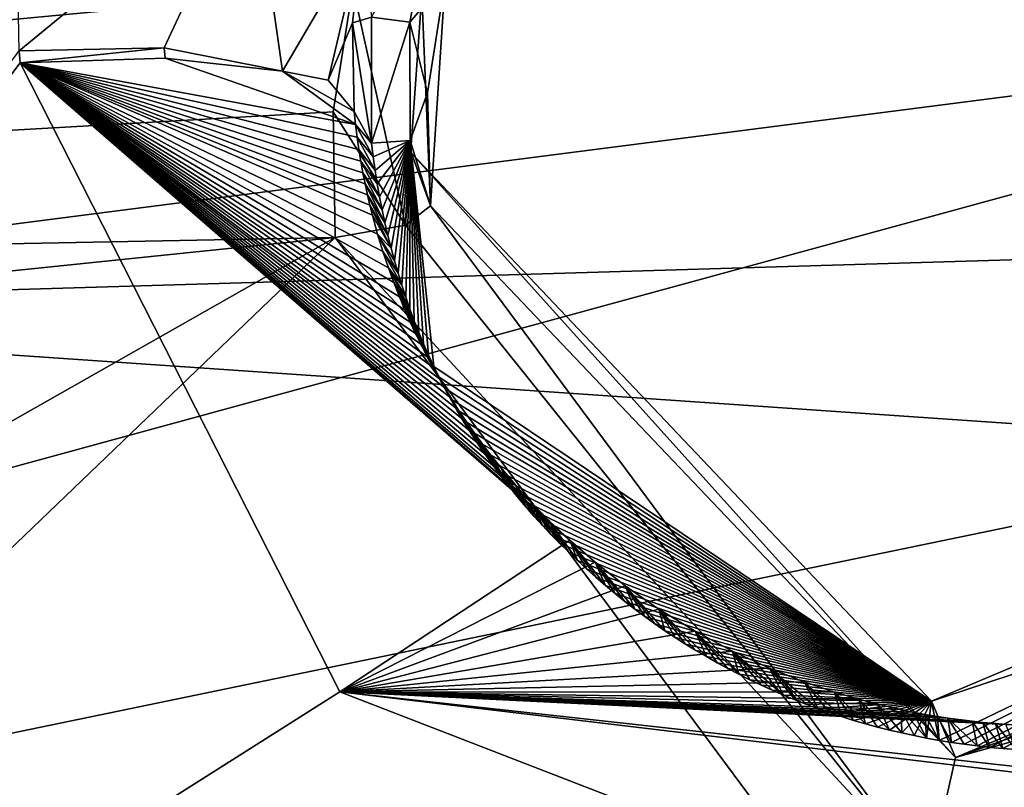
# Model space of a CAD drawing. Header units: millimetres. Extents: x -147 to 294, y -82 to 275.
# Tile 266 of 609: x 221.49 to 224.49, y 190.1 to 192.43. Entities that reach past the tile are written whole.
import ezdxf

# ---------------------------------------------------------------- set-up
doc = ezdxf.new("R2010")
doc.units = ezdxf.units.MM
doc.header["$LTSCALE"] = 67.506716
for name, color, linetype in [('1864', 7, 'CONTINUOUS'), ('1865', 7, 'CONTINUOUS'), ('1883', 7, 'CONTINUOUS'), ('1884', 7, 'CONTINUOUS'), ('1885', 7, 'CONTINUOUS'), ('1886', 7, 'CONTINUOUS'), ('1895', 7, 'CONTINUOUS'), ('1896', 7, 'CONTINUOUS'), ('1900', 7, 'CONTINUOUS'), ('1916', 7, 'CONTINUOUS'), ('1917', 7, 'CONTINUOUS'), ('1921', 7, 'CONTINUOUS'), ('1922', 7, 'CONTINUOUS'), ('1923', 7, 'CONTINUOUS'), ('1924', 7, 'CONTINUOUS'), ('752', 7, 'CONTINUOUS'), ('753', 7, 'CONTINUOUS'), ('799', 7, 'CONTINUOUS'), ('810', 7, 'CONTINUOUS'), ('811', 7, 'CONTINUOUS')]:
    doc.layers.add(name, color=color, linetype=linetype)

msp = doc.modelspace()

# ---------------------------------------------------------------- linework, layer by layer
at = {"layer": '1864', "linetype": 'CONTINUOUS'}
for points in [[(221.4927, 192.3338, -16.5348), (221.4959, 192.2975, -16.5456), (217.8714, 187.4773, -17.9052), (221.4927, 192.3338, -16.5348)], [(217.8714, 187.4773, -17.9052), (221.4959, 192.2975, -16.5456), (222.468, 190.386, -17.133), (217.8714, 187.4773, -17.9052)], [(224.5396, 189.5851, -17.4508), (217.8714, 187.4773, -17.9052), (222.468, 190.386, -17.133), (224.5396, 189.5851, -17.4508)]]:
    msp.add_3dface(points, dxfattribs=at)
at = {"layer": '1865', "linetype": 'CONTINUOUS'}
for points in [[(222.5159, 192.1103, -15.6972), (221.4959, 192.2975, -16.5456), (221.9371, 192.3112, -16.4489), (222.5159, 192.1103, -15.6972)], [(222.2934, 192.2716, -16.1742), (222.5159, 192.1103, -15.6972), (221.9371, 192.3112, -16.4489), (222.2934, 192.2716, -16.1742)], [(222.468, 190.386, -17.133), (221.4959, 192.2975, -16.5456), (223.1669, 190.8465, -16.0948), (222.468, 190.386, -17.133)], [(223.1669, 190.8465, -16.0948), (221.4959, 192.2975, -16.5456), (223.1045, 190.9057, -16.0761), (223.1669, 190.8465, -16.0948)], [(223.1045, 190.9057, -16.0761), (221.4959, 192.2975, -16.5456), (223.0496, 190.9621, -16.0583), (223.1045, 190.9057, -16.0761)], [(223.0496, 190.9621, -16.0583), (221.4959, 192.2975, -16.5456), (223.0007, 191.0161, -16.0411), (223.0496, 190.9621, -16.0583)], [(223.0007, 191.0161, -16.0411), (221.4959, 192.2975, -16.5456), (222.9573, 191.0673, -16.0247), (223.0007, 191.0161, -16.0411)], [(222.9573, 191.0673, -16.0247), (221.4959, 192.2975, -16.5456), (222.9189, 191.1157, -16.0092), (222.9573, 191.0673, -16.0247)], [(222.9189, 191.1157, -16.0092), (221.4959, 192.2975, -16.5456), (222.885, 191.1611, -15.9947), (222.9189, 191.1157, -16.0092)], [(222.885, 191.1611, -15.9947), (221.4959, 192.2975, -16.5456), (222.8552, 191.2033, -15.9812), (222.885, 191.1611, -15.9947)], [(222.8552, 191.2033, -15.9812), (221.4959, 192.2975, -16.5456), (222.829, 191.2424, -15.9688), (222.8552, 191.2033, -15.9812)], [(222.829, 191.2424, -15.9688), (221.4959, 192.2975, -16.5456), (222.806, 191.2784, -15.9574), (222.829, 191.2424, -15.9688)], [(222.806, 191.2784, -15.9574), (221.4959, 192.2975, -16.5456), (222.7861, 191.311, -15.9472), (222.806, 191.2784, -15.9574)], [(222.7861, 191.311, -15.9472), (221.4959, 192.2975, -16.5456), (222.7706, 191.3372, -15.939), (222.7861, 191.311, -15.9472)], [(222.7706, 191.3372, -15.939), (221.4959, 192.2975, -16.5456), (222.7514, 191.3712, -15.9284), (222.7706, 191.3372, -15.939)], [(222.7514, 191.3712, -15.9284), (221.4959, 192.2975, -16.5456), (222.7335, 191.4045, -15.9177), (222.7514, 191.3712, -15.9284)], [(222.7335, 191.4045, -15.9177), (221.4959, 192.2975, -16.5456), (222.7137, 191.4429, -15.9056), (222.7335, 191.4045, -15.9177)], [(222.7137, 191.4429, -15.9056), (221.4959, 192.2975, -16.5456), (222.6978, 191.4753, -15.8954), (222.7137, 191.4429, -15.9056)], [(222.6978, 191.4753, -15.8954), (221.4959, 192.2975, -16.5456), (222.6818, 191.5097, -15.8846), (222.6978, 191.4753, -15.8954)], [(222.6818, 191.5097, -15.8846), (221.4959, 192.2975, -16.5456), (222.6655, 191.5465, -15.873), (222.6818, 191.5097, -15.8846)], [(222.6655, 191.5465, -15.873), (221.4959, 192.2975, -16.5456), (222.6488, 191.5865, -15.8605), (222.6655, 191.5465, -15.873)], [(222.6488, 191.5865, -15.8605), (221.4959, 192.2975, -16.5456), (222.6319, 191.6294, -15.8471), (222.6488, 191.5865, -15.8605)], [(222.6319, 191.6294, -15.8471), (221.4959, 192.2975, -16.5456), (222.6154, 191.6749, -15.8329), (222.6319, 191.6294, -15.8471)], [(222.6154, 191.6749, -15.8329), (221.4959, 192.2975, -16.5456), (222.599, 191.7236, -15.8177), (222.6154, 191.6749, -15.8329)], [(222.599, 191.7236, -15.8177), (221.4959, 192.2975, -16.5456), (222.5828, 191.7764, -15.8012), (222.599, 191.7236, -15.8177)], [(222.5828, 191.7764, -15.8012), (221.4959, 192.2975, -16.5456), (222.5669, 191.834, -15.7832), (222.5828, 191.7764, -15.8012)], [(222.5669, 191.834, -15.7832), (221.4959, 192.2975, -16.5456), (222.5592, 191.8646, -15.7737), (222.5669, 191.834, -15.7832)], [(222.5592, 191.8646, -15.7737), (221.4959, 192.2975, -16.5456), (222.5518, 191.8963, -15.7637), (222.5592, 191.8646, -15.7737)], [(222.5518, 191.8963, -15.7637), (221.4959, 192.2975, -16.5456), (222.5447, 191.9292, -15.7535), (222.5518, 191.8963, -15.7637)], [(222.5447, 191.9292, -15.7535), (221.4959, 192.2975, -16.5456), (222.538, 191.9632, -15.7429), (222.5447, 191.9292, -15.7535)], [(222.538, 191.9632, -15.7429), (221.4959, 192.2975, -16.5456), (222.5317, 191.9983, -15.732), (222.538, 191.9632, -15.7429)], [(222.5317, 191.9983, -15.732), (221.4959, 192.2975, -16.5456), (222.5258, 192.0345, -15.7207), (222.5317, 191.9983, -15.732)], [(222.5258, 192.0345, -15.7207), (221.4959, 192.2975, -16.5456), (222.5205, 192.0718, -15.7091), (222.5258, 192.0345, -15.7207)], [(222.5205, 192.0718, -15.7091), (221.4959, 192.2975, -16.5456), (222.5159, 192.1103, -15.6972), (222.5205, 192.0718, -15.7091)], [(222.5118, 192.1499, -15.6849), (222.5159, 192.1103, -15.6972), (222.2934, 192.2716, -16.1742), (222.5118, 192.1499, -15.6849)], [(222.4318, 192.2443, -15.945), (222.5118, 192.1499, -15.6849), (222.2934, 192.2716, -16.1742), (222.4318, 192.2443, -15.945)], [(223.2439, 190.7797, -16.1159), (222.468, 190.386, -17.133), (223.1669, 190.8465, -16.0948), (223.2439, 190.7797, -16.1159)], [(223.3352, 190.7083, -16.1385), (222.468, 190.386, -17.133), (223.2439, 190.7797, -16.1159), (223.3352, 190.7083, -16.1385)], [(223.4378, 190.6371, -16.1614), (222.468, 190.386, -17.133), (223.3352, 190.7083, -16.1385), (223.4378, 190.6371, -16.1614)], [(223.5482, 190.5699, -16.1834), (222.468, 190.386, -17.133), (223.4378, 190.6371, -16.1614), (223.5482, 190.5699, -16.1834)], [(223.6619, 190.5096, -16.2035), (222.468, 190.386, -17.133), (223.5482, 190.5699, -16.1834), (223.6619, 190.5096, -16.2035)], [(223.774, 190.4583, -16.221), (222.468, 190.386, -17.133), (223.6619, 190.5096, -16.2035), (223.774, 190.4583, -16.221)], [(223.8792, 190.4169, -16.2356), (222.468, 190.386, -17.133), (223.774, 190.4583, -16.221), (223.8792, 190.4169, -16.2356)], [(223.9717, 190.3855, -16.247), (222.468, 190.386, -17.133), (223.8792, 190.4169, -16.2356), (223.9717, 190.3855, -16.247)], [(224.5396, 189.5851, -17.4508), (222.468, 190.386, -17.133), (224.5667, 190.1358, -17.0461), (224.5396, 189.5851, -17.4508)], [(224.5667, 190.1358, -17.0461), (222.468, 190.386, -17.133), (224.5683, 190.1543, -17.0173), (224.5667, 190.1358, -17.0461)], [(224.5683, 190.1543, -17.0173), (222.468, 190.386, -17.133), (224.6056, 190.2821, -16.2891), (224.5683, 190.1543, -17.0173)], [(224.6056, 190.2821, -16.2891), (222.468, 190.386, -17.133), (224.4925, 190.2871, -16.2857), (224.6056, 190.2821, -16.2891)], [(224.4925, 190.2871, -16.2857), (222.468, 190.386, -17.133), (224.4612, 190.2894, -16.2845), (224.4925, 190.2871, -16.2857)], [(224.4612, 190.2894, -16.2845), (222.468, 190.386, -17.133), (224.423, 190.2929, -16.2828), (224.4612, 190.2894, -16.2845)], [(224.423, 190.2929, -16.2828), (222.468, 190.386, -17.133), (224.3907, 190.2964, -16.2812), (224.423, 190.2929, -16.2828)], [(224.3907, 190.2964, -16.2812), (222.468, 190.386, -17.133), (224.317, 190.3061, -16.277), (224.3907, 190.2964, -16.2812)], [(224.317, 190.3061, -16.277), (222.468, 190.386, -17.133), (224.2847, 190.3111, -16.275), (224.317, 190.3061, -16.277)], [(224.2847, 190.3111, -16.275), (222.468, 190.386, -17.133), (224.2478, 190.3174, -16.2724), (224.2847, 190.3111, -16.275)], [(224.2478, 190.3174, -16.2724), (222.468, 190.386, -17.133), (224.2103, 190.3246, -16.2701), (224.2478, 190.3174, -16.2724)], [(224.2103, 190.3246, -16.2701), (222.468, 190.386, -17.133), (224.1751, 190.3319, -16.2675), (224.2103, 190.3246, -16.2701)], [(224.1751, 190.3319, -16.2675), (222.468, 190.386, -17.133), (224.1024, 190.3487, -16.2609), (224.1751, 190.3319, -16.2675)], [(224.1024, 190.3487, -16.2609), (222.468, 190.386, -17.133), (224.0461, 190.3635, -16.2552), (224.1024, 190.3487, -16.2609)], [(224.0461, 190.3635, -16.2552), (222.468, 190.386, -17.133), (223.9717, 190.3855, -16.247), (224.0461, 190.3635, -16.2552)]]:
    msp.add_3dface(points, dxfattribs=at)
at = {"layer": '1883', "linetype": 'CONTINUOUS'}
for points in [[(221.4927, 192.3338, -16.5348), (221.486, 192.7147, -16.4253), (222.201, 192.916, -16.1173), (221.4927, 192.3338, -16.5348)], [(221.4927, 192.3338, -16.5348), (222.201, 192.916, -16.1173), (221.9337, 192.3434, -16.4395), (221.4927, 192.3338, -16.5348)], [(222.201, 192.916, -16.1173), (222.2934, 192.2716, -16.1742), (221.9337, 192.3434, -16.4395), (222.201, 192.916, -16.1173)], [(222.2934, 192.2716, -16.1742), (222.201, 192.916, -16.1173), (222.5368, 192.6878, -15.5183), (222.2934, 192.2716, -16.1742)], [(222.4318, 192.2443, -15.945), (222.2934, 192.2716, -16.1742), (222.5368, 192.6878, -15.5183), (222.4318, 192.2443, -15.945)], [(222.4318, 192.2443, -15.945), (222.5368, 192.6878, -15.5183), (222.506, 192.4188, -15.6015), (222.4318, 192.2443, -15.945)], [(222.5118, 192.1499, -15.6849), (222.4318, 192.2443, -15.945), (222.506, 192.4188, -15.6015), (222.5118, 192.1499, -15.6849)]]:
    msp.add_3dface(points, dxfattribs=at)
at = {"layer": '1884', "linetype": 'CONTINUOUS'}
for points in [[(221.4959, 192.2975, -16.5456), (221.4927, 192.3338, -16.5348), (221.9337, 192.3434, -16.4395), (221.4959, 192.2975, -16.5456)], [(221.9371, 192.3112, -16.4489), (221.4959, 192.2975, -16.5456), (221.9337, 192.3434, -16.4395), (221.9371, 192.3112, -16.4489)], [(222.2934, 192.2716, -16.1742), (221.9371, 192.3112, -16.4489), (221.9337, 192.3434, -16.4395), (222.2934, 192.2716, -16.1742)]]:
    msp.add_3dface(points, dxfattribs=at)
at = {"layer": '1885', "linetype": 'CONTINUOUS'}
for points in [[(222.506, 192.4188, -15.6015), (222.5368, 192.6878, -15.5183), (222.5641, 192.4357, -15.1883), (222.506, 192.4188, -15.6015)], [(222.5638, 192.0531, -15.2978), (222.506, 192.4188, -15.6015), (222.5641, 192.4357, -15.1883), (222.5638, 192.0531, -15.2978)], [(222.5118, 192.1499, -15.6849), (222.506, 192.4188, -15.6015), (222.5638, 192.0531, -15.2978), (222.5118, 192.1499, -15.6849)]]:
    msp.add_3dface(points, dxfattribs=at)
at = {"layer": '1886', "linetype": 'CONTINUOUS'}
for points in [[(222.5159, 192.1103, -15.6972), (222.5118, 192.1499, -15.6849), (222.5638, 192.0531, -15.2978), (222.5159, 192.1103, -15.6972)], [(222.5205, 192.0718, -15.7091), (222.5159, 192.1103, -15.6972), (222.5691, 192.0117, -15.3101), (222.5205, 192.0718, -15.7091)], [(222.5159, 192.1103, -15.6972), (222.5638, 192.0531, -15.2978), (222.5691, 192.0117, -15.3101), (222.5159, 192.1103, -15.6972)], [(222.5258, 192.0345, -15.7207), (222.5205, 192.0718, -15.7091), (222.575, 191.9707, -15.3221), (222.5258, 192.0345, -15.7207)], [(222.575, 191.9707, -15.3221), (222.5205, 192.0718, -15.7091), (222.5691, 192.0117, -15.3101), (222.575, 191.9707, -15.3221)], [(222.5317, 191.9983, -15.732), (222.5258, 192.0345, -15.7207), (222.5816, 191.9301, -15.334), (222.5317, 191.9983, -15.732)], [(222.5816, 191.9301, -15.334), (222.5258, 192.0345, -15.7207), (222.575, 191.9707, -15.3221), (222.5816, 191.9301, -15.334)], [(222.538, 191.9632, -15.7429), (222.5317, 191.9983, -15.732), (222.5887, 191.89, -15.3458), (222.538, 191.9632, -15.7429)], [(222.5887, 191.89, -15.3458), (222.5317, 191.9983, -15.732), (222.5816, 191.9301, -15.334), (222.5887, 191.89, -15.3458)], [(222.5447, 191.9292, -15.7535), (222.538, 191.9632, -15.7429), (222.5965, 191.8503, -15.3575), (222.5447, 191.9292, -15.7535)], [(222.5965, 191.8503, -15.3575), (222.538, 191.9632, -15.7429), (222.5887, 191.89, -15.3458), (222.5965, 191.8503, -15.3575)], [(222.5518, 191.8963, -15.7637), (222.5447, 191.9292, -15.7535), (222.6049, 191.8111, -15.3691), (222.5518, 191.8963, -15.7637)], [(222.6049, 191.8111, -15.3691), (222.5447, 191.9292, -15.7535), (222.5965, 191.8503, -15.3575), (222.6049, 191.8111, -15.3691)], [(222.5592, 191.8646, -15.7737), (222.5518, 191.8963, -15.7637), (222.614, 191.7723, -15.3806), (222.5592, 191.8646, -15.7737)], [(222.614, 191.7723, -15.3806), (222.5518, 191.8963, -15.7637), (222.6049, 191.8111, -15.3691), (222.614, 191.7723, -15.3806)], [(222.5669, 191.834, -15.7832), (222.5592, 191.8646, -15.7737), (222.6236, 191.734, -15.392), (222.5669, 191.834, -15.7832)], [(222.6236, 191.734, -15.392), (222.5592, 191.8646, -15.7737), (222.614, 191.7723, -15.3806), (222.6236, 191.734, -15.392)], [(222.5828, 191.7764, -15.8012), (222.5669, 191.834, -15.7832), (222.6236, 191.734, -15.392), (222.5828, 191.7764, -15.8012)], [(222.599, 191.7236, -15.8177), (222.5828, 191.7764, -15.8012), (222.6447, 191.6587, -15.4145), (222.599, 191.7236, -15.8177)], [(222.6447, 191.6587, -15.4145), (222.5828, 191.7764, -15.8012), (222.6339, 191.6961, -15.4033), (222.6447, 191.6587, -15.4145)], [(222.6339, 191.6961, -15.4033), (222.5828, 191.7764, -15.8012), (222.6236, 191.734, -15.392), (222.6339, 191.6961, -15.4033)], [(222.6154, 191.6749, -15.8329), (222.599, 191.7236, -15.8177), (222.6562, 191.6216, -15.4256), (222.6154, 191.6749, -15.8329)], [(222.6562, 191.6216, -15.4256), (222.599, 191.7236, -15.8177), (222.6447, 191.6587, -15.4145), (222.6562, 191.6216, -15.4256)], [(222.6319, 191.6294, -15.8471), (222.6154, 191.6749, -15.8329), (222.681, 191.549, -15.4474), (222.6319, 191.6294, -15.8471)], [(222.681, 191.549, -15.4474), (222.6154, 191.6749, -15.8329), (222.6683, 191.5851, -15.4365), (222.681, 191.549, -15.4474)], [(222.6683, 191.5851, -15.4365), (222.6154, 191.6749, -15.8329), (222.6562, 191.6216, -15.4256), (222.6683, 191.5851, -15.4365)], [(222.6488, 191.5865, -15.8605), (222.6319, 191.6294, -15.8471), (222.6942, 191.5133, -15.4582), (222.6488, 191.5865, -15.8605)], [(222.6942, 191.5133, -15.4582), (222.6319, 191.6294, -15.8471), (222.681, 191.549, -15.4474), (222.6942, 191.5133, -15.4582)], [(222.6655, 191.5465, -15.873), (222.6488, 191.5865, -15.8605), (222.7081, 191.4781, -15.4689), (222.6655, 191.5465, -15.873)], [(222.7081, 191.4781, -15.4689), (222.6488, 191.5865, -15.8605), (222.6942, 191.5133, -15.4582), (222.7081, 191.4781, -15.4689)], [(222.6818, 191.5097, -15.8846), (222.6655, 191.5465, -15.873), (222.7226, 191.4433, -15.4795), (222.6818, 191.5097, -15.8846)], [(222.7226, 191.4433, -15.4795), (222.6655, 191.5465, -15.873), (222.7081, 191.4781, -15.4689), (222.7226, 191.4433, -15.4795)], [(222.6978, 191.4753, -15.8954), (222.6818, 191.5097, -15.8846), (222.7377, 191.409, -15.49), (222.6978, 191.4753, -15.8954)], [(222.7377, 191.409, -15.49), (222.6818, 191.5097, -15.8846), (222.7226, 191.4433, -15.4795), (222.7377, 191.409, -15.49)], [(222.7137, 191.4429, -15.9056), (222.6978, 191.4753, -15.8954), (222.7534, 191.3751, -15.5003), (222.7137, 191.4429, -15.9056)], [(222.7534, 191.3751, -15.5003), (222.6978, 191.4753, -15.8954), (222.7377, 191.409, -15.49), (222.7534, 191.3751, -15.5003)], [(222.7335, 191.4045, -15.9177), (222.7137, 191.4429, -15.9056), (222.7698, 191.3418, -15.5106), (222.7335, 191.4045, -15.9177)], [(222.7698, 191.3418, -15.5106), (222.7137, 191.4429, -15.9056), (222.7534, 191.3751, -15.5003), (222.7698, 191.3418, -15.5106)], [(222.7514, 191.3712, -15.9284), (222.7335, 191.4045, -15.9177), (222.7867, 191.3089, -15.5207), (222.7514, 191.3712, -15.9284)], [(222.7867, 191.3089, -15.5207), (222.7335, 191.4045, -15.9177), (222.7698, 191.3418, -15.5106), (222.7867, 191.3089, -15.5207)], [(222.7706, 191.3372, -15.939), (222.7514, 191.3712, -15.9284), (222.8042, 191.2764, -15.5307), (222.7706, 191.3372, -15.939)], [(222.8042, 191.2764, -15.5307), (222.7514, 191.3712, -15.9284), (222.7867, 191.3089, -15.5207), (222.8042, 191.2764, -15.5307)], [(222.7861, 191.311, -15.9472), (222.7706, 191.3372, -15.939), (222.8224, 191.2444, -15.5407), (222.7861, 191.311, -15.9472)], [(222.8224, 191.2444, -15.5407), (222.7706, 191.3372, -15.939), (222.8042, 191.2764, -15.5307), (222.8224, 191.2444, -15.5407)], [(222.806, 191.2784, -15.9574), (222.7861, 191.311, -15.9472), (222.8411, 191.2129, -15.5505), (222.806, 191.2784, -15.9574)], [(222.8411, 191.2129, -15.5505), (222.7861, 191.311, -15.9472), (222.8224, 191.2444, -15.5407), (222.8411, 191.2129, -15.5505)], [(222.829, 191.2424, -15.9688), (222.806, 191.2784, -15.9574), (222.8604, 191.1817, -15.5602), (222.829, 191.2424, -15.9688)], [(222.8604, 191.1817, -15.5602), (222.806, 191.2784, -15.9574), (222.8411, 191.2129, -15.5505), (222.8604, 191.1817, -15.5602)], [(222.8552, 191.2033, -15.9812), (222.829, 191.2424, -15.9688), (222.9007, 191.1207, -15.5794), (222.8552, 191.2033, -15.9812)], [(222.9007, 191.1207, -15.5794), (222.829, 191.2424, -15.9688), (222.8802, 191.151, -15.5699), (222.9007, 191.1207, -15.5794)], [(222.8802, 191.151, -15.5699), (222.829, 191.2424, -15.9688), (222.8604, 191.1817, -15.5602), (222.8802, 191.151, -15.5699)], [(222.885, 191.1611, -15.9947), (222.8552, 191.2033, -15.9812), (222.9217, 191.0908, -15.5889), (222.885, 191.1611, -15.9947)], [(222.9217, 191.0908, -15.5889), (222.8552, 191.2033, -15.9812), (222.9007, 191.1207, -15.5794), (222.9217, 191.0908, -15.5889)], [(222.9189, 191.1157, -16.0092), (222.885, 191.1611, -15.9947), (222.9653, 191.0322, -15.6075), (222.9189, 191.1157, -16.0092)], [(222.9653, 191.0322, -15.6075), (222.885, 191.1611, -15.9947), (222.9432, 191.0613, -15.5983), (222.9653, 191.0322, -15.6075)], [(222.9432, 191.0613, -15.5983), (222.885, 191.1611, -15.9947), (222.9217, 191.0908, -15.5889), (222.9432, 191.0613, -15.5983)], [(222.9573, 191.0673, -16.0247), (222.9189, 191.1157, -16.0092), (222.9879, 191.0034, -15.6167), (222.9573, 191.0673, -16.0247)], [(222.9879, 191.0034, -15.6167), (222.9189, 191.1157, -16.0092), (222.9653, 191.0322, -15.6075), (222.9879, 191.0034, -15.6167)], [(223.0007, 191.0161, -16.0411), (222.9573, 191.0673, -16.0247), (223.0348, 190.947, -15.6349), (223.0007, 191.0161, -16.0411)], [(223.0348, 190.947, -15.6349), (222.9573, 191.0673, -16.0247), (223.0111, 190.975, -15.6258), (223.0348, 190.947, -15.6349)], [(223.0111, 190.975, -15.6258), (222.9573, 191.0673, -16.0247), (222.9879, 191.0034, -15.6167), (223.0111, 190.975, -15.6258)], [(223.0496, 190.9621, -16.0583), (223.0007, 191.0161, -16.0411), (223.0841, 190.8917, -15.6528), (223.0496, 190.9621, -16.0583)], [(223.0841, 190.8917, -15.6528), (223.0007, 191.0161, -16.0411), (223.0591, 190.9192, -15.6439), (223.0841, 190.8917, -15.6528)], [(223.0591, 190.9192, -15.6439), (223.0007, 191.0161, -16.0411), (223.0348, 190.947, -15.6349), (223.0591, 190.9192, -15.6439)], [(223.1045, 190.9057, -16.0761), (223.0496, 190.9621, -16.0583), (223.1361, 190.8376, -15.6705), (223.1045, 190.9057, -16.0761)], [(223.1361, 190.8376, -15.6705), (223.0496, 190.9621, -16.0583), (223.1098, 190.8645, -15.6617), (223.1361, 190.8376, -15.6705)], [(223.1098, 190.8645, -15.6617), (223.0496, 190.9621, -16.0583), (223.0841, 190.8917, -15.6528), (223.1098, 190.8645, -15.6617)], [(223.1669, 190.8465, -16.0948), (223.1045, 190.9057, -16.0761), (223.1904, 190.7849, -15.6879), (223.1669, 190.8465, -16.0948)], [(223.1904, 190.7849, -15.6879), (223.1045, 190.9057, -16.0761), (223.163, 190.811, -15.6793), (223.1904, 190.7849, -15.6879)], [(223.163, 190.811, -15.6793), (223.1045, 190.9057, -16.0761), (223.1361, 190.8376, -15.6705), (223.163, 190.811, -15.6793)], [(223.2439, 190.7797, -16.1159), (223.1669, 190.8465, -16.0948), (223.2757, 190.7089, -15.7133), (223.2439, 190.7797, -16.1159)], [(223.2757, 190.7089, -15.7133), (223.1669, 190.8465, -16.0948), (223.2468, 190.7338, -15.705), (223.2757, 190.7089, -15.7133)], [(223.2468, 190.7338, -15.705), (223.1669, 190.8465, -16.0948), (223.2184, 190.7591, -15.6965), (223.2468, 190.7338, -15.705)], [(223.2184, 190.7591, -15.6965), (223.1669, 190.8465, -16.0948), (223.1904, 190.7849, -15.6879), (223.2184, 190.7591, -15.6965)], [(223.3352, 190.7083, -16.1385), (223.2439, 190.7797, -16.1159), (223.3647, 190.6376, -15.7376), (223.3352, 190.7083, -16.1385)], [(223.3647, 190.6376, -15.7376), (223.2439, 190.7797, -16.1159), (223.3347, 190.6608, -15.7297), (223.3647, 190.6376, -15.7376)], [(223.3347, 190.6608, -15.7297), (223.2439, 190.7797, -16.1159), (223.305, 190.6846, -15.7216), (223.3347, 190.6608, -15.7297)], [(223.305, 190.6846, -15.7216), (223.2439, 190.7797, -16.1159), (223.2757, 190.7089, -15.7133), (223.305, 190.6846, -15.7216)], [(223.4378, 190.6371, -16.1614), (223.3352, 190.7083, -16.1385), (223.4564, 190.5718, -15.7604), (223.4378, 190.6371, -16.1614)], [(223.4564, 190.5718, -15.7604), (223.3352, 190.7083, -16.1385), (223.4256, 190.5931, -15.753), (223.4564, 190.5718, -15.7604)], [(223.4256, 190.5931, -15.753), (223.3352, 190.7083, -16.1385), (223.395, 190.615, -15.7454), (223.4256, 190.5931, -15.753)], [(223.395, 190.615, -15.7454), (223.3352, 190.7083, -16.1385), (223.3647, 190.6376, -15.7376), (223.395, 190.615, -15.7454)], [(223.5482, 190.5699, -16.1834), (223.4378, 190.6371, -16.1614), (223.5826, 190.4929, -15.7885), (223.5482, 190.5699, -16.1834)], [(223.5826, 190.4929, -15.7885), (223.4378, 190.6371, -16.1614), (223.5505, 190.5118, -15.7817), (223.5826, 190.4929, -15.7885)], [(223.5505, 190.5118, -15.7817), (223.4378, 190.6371, -16.1614), (223.5188, 190.5312, -15.7747), (223.5505, 190.5118, -15.7817)], [(223.5188, 190.5312, -15.7747), (223.4378, 190.6371, -16.1614), (223.4875, 190.5512, -15.7676), (223.5188, 190.5312, -15.7747)], [(223.4875, 190.5512, -15.7676), (223.4378, 190.6371, -16.1614), (223.4564, 190.5718, -15.7604), (223.4875, 190.5512, -15.7676)], [(223.6619, 190.5096, -16.2035), (223.5482, 190.5699, -16.1834), (223.6811, 190.4394, -15.8081), (223.6619, 190.5096, -16.2035)], [(223.6811, 190.4394, -15.8081), (223.5482, 190.5699, -16.1834), (223.6479, 190.4566, -15.8017), (223.6811, 190.4394, -15.8081)], [(223.6479, 190.4566, -15.8017), (223.5482, 190.5699, -16.1834), (223.6151, 190.4745, -15.7951), (223.6479, 190.4566, -15.8017)], [(223.6151, 190.4745, -15.7951), (223.5482, 190.5699, -16.1834), (223.5826, 190.4929, -15.7885), (223.6151, 190.4745, -15.7951)], [(223.774, 190.4583, -16.221), (223.6619, 190.5096, -16.2035), (223.8171, 190.376, -15.8322), (223.774, 190.4583, -16.221)], [(223.8171, 190.376, -15.8322), (223.6619, 190.5096, -16.2035), (223.7827, 190.391, -15.8264), (223.8171, 190.376, -15.8322)], [(223.7827, 190.391, -15.8264), (223.6619, 190.5096, -16.2035), (223.7485, 190.4065, -15.8204), (223.7827, 190.391, -15.8264)], [(223.7485, 190.4065, -15.8204), (223.6619, 190.5096, -16.2035), (223.7147, 190.4226, -15.8143), (223.7485, 190.4065, -15.8204)], [(223.7147, 190.4226, -15.8143), (223.6619, 190.5096, -16.2035), (223.6811, 190.4394, -15.8081), (223.7147, 190.4226, -15.8143)], [(223.8792, 190.4169, -16.2356), (223.774, 190.4583, -16.221), (223.9223, 190.3348, -15.8486), (223.8792, 190.4169, -16.2356)], [(223.9223, 190.3348, -15.8486), (223.774, 190.4583, -16.221), (223.887, 190.3479, -15.8433), (223.9223, 190.3348, -15.8486)], [(223.887, 190.3479, -15.8433), (223.774, 190.4583, -16.221), (223.8519, 190.3617, -15.8378), (223.887, 190.3479, -15.8433)], [(223.8519, 190.3617, -15.8378), (223.774, 190.4583, -16.221), (223.8171, 190.376, -15.8322), (223.8519, 190.3617, -15.8378)], [(223.9717, 190.3855, -16.247), (223.8792, 190.4169, -16.2356), (223.9936, 190.3106, -15.8587), (223.9717, 190.3855, -16.247)], [(223.9936, 190.3106, -15.8587), (223.8792, 190.4169, -16.2356), (223.9578, 190.3224, -15.8537), (223.9936, 190.3106, -15.8587)], [(223.9578, 190.3224, -15.8537), (223.8792, 190.4169, -16.2356), (223.9223, 190.3348, -15.8486), (223.9578, 190.3224, -15.8537)], [(224.0461, 190.3635, -16.2552), (223.9717, 190.3855, -16.247), (224.066, 190.2889, -15.8681), (224.0461, 190.3635, -16.2552)], [(224.066, 190.2889, -15.8681), (223.9717, 190.3855, -16.247), (224.0297, 190.2994, -15.8635), (224.066, 190.2889, -15.8681)], [(224.0297, 190.2994, -15.8635), (223.9717, 190.3855, -16.247), (223.9936, 190.3106, -15.8587), (224.0297, 190.2994, -15.8635)], [(224.1024, 190.3487, -16.2609), (224.0461, 190.3635, -16.2552), (224.1394, 190.2697, -15.8768), (224.1024, 190.3487, -16.2609)], [(224.1394, 190.2697, -15.8768), (224.0461, 190.3635, -16.2552), (224.1026, 190.279, -15.8725), (224.1394, 190.2697, -15.8768)], [(224.1026, 190.279, -15.8725), (224.0461, 190.3635, -16.2552), (224.066, 190.2889, -15.8681), (224.1026, 190.279, -15.8725)], [(224.1751, 190.3319, -16.2675), (224.1024, 190.3487, -16.2609), (224.1766, 190.261, -15.881), (224.1751, 190.3319, -16.2675)], [(224.1766, 190.261, -15.881), (224.1024, 190.3487, -16.2609), (224.1394, 190.2697, -15.8768), (224.1766, 190.261, -15.881)], [(224.2103, 190.3246, -16.2701), (224.1751, 190.3319, -16.2675), (224.2517, 190.2455, -15.8888), (224.2103, 190.3246, -16.2701)], [(224.2517, 190.2455, -15.8888), (224.1751, 190.3319, -16.2675), (224.214, 190.2529, -15.885), (224.2517, 190.2455, -15.8888)], [(224.214, 190.2529, -15.885), (224.1751, 190.3319, -16.2675), (224.1766, 190.261, -15.881), (224.214, 190.2529, -15.885)], [(224.2478, 190.3174, -16.2724), (224.2103, 190.3246, -16.2701), (224.2517, 190.2455, -15.8888), (224.2478, 190.3174, -16.2724)], [(224.2847, 190.3111, -16.275), (224.2478, 190.3174, -16.2724), (224.2897, 190.2386, -15.8925), (224.2847, 190.3111, -16.275)], [(224.2897, 190.2386, -15.8925), (224.2478, 190.3174, -16.2724), (224.2517, 190.2455, -15.8888), (224.2897, 190.2386, -15.8925)], [(224.317, 190.3061, -16.277), (224.2847, 190.3111, -16.275), (224.328, 190.2324, -15.896), (224.317, 190.3061, -16.277)], [(224.328, 190.2324, -15.896), (224.2847, 190.3111, -16.275), (224.2897, 190.2386, -15.8925), (224.328, 190.2324, -15.896)], [(224.3907, 190.2964, -16.2812), (224.317, 190.3061, -16.277), (224.4054, 190.2217, -15.9025), (224.3907, 190.2964, -16.2812)], [(224.4054, 190.2217, -15.9025), (224.317, 190.3061, -16.277), (224.3666, 190.2267, -15.8993), (224.4054, 190.2217, -15.9025)], [(224.3666, 190.2267, -15.8993), (224.317, 190.3061, -16.277), (224.328, 190.2324, -15.896), (224.3666, 190.2267, -15.8993)], [(224.423, 190.2929, -16.2828), (224.3907, 190.2964, -16.2812), (224.4446, 190.2173, -15.9056), (224.423, 190.2929, -16.2828)], [(224.4446, 190.2173, -15.9056), (224.3907, 190.2964, -16.2812), (224.4054, 190.2217, -15.9025), (224.4446, 190.2173, -15.9056)], [(224.4612, 190.2894, -16.2845), (224.423, 190.2929, -16.2828), (224.484, 190.2135, -15.9085), (224.4612, 190.2894, -16.2845)], [(224.484, 190.2135, -15.9085), (224.423, 190.2929, -16.2828), (224.4446, 190.2173, -15.9056), (224.484, 190.2135, -15.9085)], [(224.4925, 190.2871, -16.2857), (224.4612, 190.2894, -16.2845), (224.5237, 190.2103, -15.9112), (224.4925, 190.2871, -16.2857)], [(224.5237, 190.2103, -15.9112), (224.4612, 190.2894, -16.2845), (224.484, 190.2135, -15.9085), (224.5237, 190.2103, -15.9112)]]:
    msp.add_3dface(points, dxfattribs=at)
at = {"layer": '1895', "linetype": 'CONTINUOUS'}
for points in [[(222.6808, 192.4212, -15.1967), (222.5641, 192.4357, -15.1883), (222.7487, 192.7756, -15.0978), (222.6808, 192.4212, -15.1967)], [(222.5638, 192.0531, -15.2978), (222.5641, 192.4357, -15.1883), (222.6808, 192.4212, -15.1967), (222.5638, 192.0531, -15.2978)], [(222.6813, 192.0617, -15.2996), (222.5638, 192.0531, -15.2978), (222.6808, 192.4212, -15.1967), (222.6813, 192.0617, -15.2996)]]:
    msp.add_3dface(points, dxfattribs=at)
at = {"layer": '1896', "linetype": 'CONTINUOUS'}
for points in [[(222.5691, 192.0117, -15.3101), (222.5638, 192.0531, -15.2978), (222.6813, 192.0617, -15.2996), (222.5691, 192.0117, -15.3101)], [(222.575, 191.9707, -15.3221), (222.5691, 192.0117, -15.3101), (222.6813, 192.0617, -15.2996), (222.575, 191.9707, -15.3221)], [(222.5816, 191.9301, -15.334), (222.575, 191.9707, -15.3221), (222.6813, 192.0617, -15.2996), (222.5816, 191.9301, -15.334)], [(222.5887, 191.89, -15.3458), (222.5816, 191.9301, -15.334), (222.6813, 192.0617, -15.2996), (222.5887, 191.89, -15.3458)], [(222.5965, 191.8503, -15.3575), (222.5887, 191.89, -15.3458), (222.6813, 192.0617, -15.2996), (222.5965, 191.8503, -15.3575)], [(222.6049, 191.8111, -15.3691), (222.5965, 191.8503, -15.3575), (222.6813, 192.0617, -15.2996), (222.6049, 191.8111, -15.3691)], [(222.614, 191.7723, -15.3806), (222.6049, 191.8111, -15.3691), (222.6813, 192.0617, -15.2996), (222.614, 191.7723, -15.3806)], [(222.6236, 191.734, -15.392), (222.614, 191.7723, -15.3806), (222.6813, 192.0617, -15.2996), (222.6236, 191.734, -15.392)], [(222.6339, 191.6961, -15.4033), (222.6236, 191.734, -15.392), (222.6813, 192.0617, -15.2996), (222.6339, 191.6961, -15.4033)], [(222.6447, 191.6587, -15.4145), (222.6339, 191.6961, -15.4033), (222.6813, 192.0617, -15.2996), (222.6447, 191.6587, -15.4145)], [(222.6562, 191.6216, -15.4256), (222.6447, 191.6587, -15.4145), (222.6813, 192.0617, -15.2996), (222.6562, 191.6216, -15.4256)], [(222.6683, 191.5851, -15.4365), (222.6562, 191.6216, -15.4256), (222.6813, 192.0617, -15.2996), (222.6683, 191.5851, -15.4365)], [(222.681, 191.549, -15.4474), (222.6683, 191.5851, -15.4365), (222.6813, 192.0617, -15.2996), (222.681, 191.549, -15.4474)], [(222.6942, 191.5133, -15.4582), (222.681, 191.549, -15.4474), (222.6813, 192.0617, -15.2996), (222.6942, 191.5133, -15.4582)], [(222.7377, 191.409, -15.49), (222.7226, 191.4433, -15.4795), (222.6813, 192.0617, -15.2996), (222.7377, 191.409, -15.49)], [(222.6855, 192.0225, -15.3112), (222.7377, 191.409, -15.49), (222.6813, 192.0617, -15.2996), (222.6855, 192.0225, -15.3112)], [(222.7226, 191.4433, -15.4795), (222.7081, 191.4781, -15.4689), (222.6813, 192.0617, -15.2996), (222.7226, 191.4433, -15.4795)], [(222.7081, 191.4781, -15.4689), (222.6942, 191.5133, -15.4582), (222.6813, 192.0617, -15.2996), (222.7081, 191.4781, -15.4689)], [(222.7534, 191.3751, -15.5003), (222.7377, 191.409, -15.49), (222.6855, 192.0225, -15.3112), (222.7534, 191.3751, -15.5003)], [(224.2667, 190.3574, -15.8568), (222.7534, 191.3751, -15.5003), (222.6855, 192.0225, -15.3112), (224.2667, 190.3574, -15.8568)], [(222.7698, 191.3418, -15.5106), (222.7534, 191.3751, -15.5003), (224.2667, 190.3574, -15.8568), (222.7698, 191.3418, -15.5106)], [(222.7867, 191.3089, -15.5207), (222.7698, 191.3418, -15.5106), (224.2667, 190.3574, -15.8568), (222.7867, 191.3089, -15.5207)], [(222.8042, 191.2764, -15.5307), (222.7867, 191.3089, -15.5207), (224.2667, 190.3574, -15.8568), (222.8042, 191.2764, -15.5307)], [(222.8224, 191.2444, -15.5407), (222.8042, 191.2764, -15.5307), (224.2667, 190.3574, -15.8568), (222.8224, 191.2444, -15.5407)], [(226.4376, 191.2734, -15.6994), (224.2897, 190.2386, -15.8925), (224.2667, 190.3574, -15.8568), (226.4376, 191.2734, -15.6994)], [(224.328, 190.2324, -15.896), (224.2897, 190.2386, -15.8925), (226.4376, 191.2734, -15.6994), (224.328, 190.2324, -15.896)], [(224.3666, 190.2267, -15.8993), (224.328, 190.2324, -15.896), (226.4376, 191.2734, -15.6994), (224.3666, 190.2267, -15.8993)], [(224.4054, 190.2217, -15.9025), (224.3666, 190.2267, -15.8993), (226.4376, 191.2734, -15.6994), (224.4054, 190.2217, -15.9025)], [(224.4446, 190.2173, -15.9056), (224.4054, 190.2217, -15.9025), (226.4376, 191.2734, -15.6994), (224.4446, 190.2173, -15.9056)], [(224.484, 190.2135, -15.9085), (224.4446, 190.2173, -15.9056), (226.4376, 191.2734, -15.6994), (224.484, 190.2135, -15.9085)], [(224.5237, 190.2103, -15.9112), (224.484, 190.2135, -15.9085), (226.4376, 191.2734, -15.6994), (224.5237, 190.2103, -15.9112)], [(222.8411, 191.2129, -15.5505), (222.8224, 191.2444, -15.5407), (224.2667, 190.3574, -15.8568), (222.8411, 191.2129, -15.5505)], [(222.8604, 191.1817, -15.5602), (222.8411, 191.2129, -15.5505), (224.2667, 190.3574, -15.8568), (222.8604, 191.1817, -15.5602)], [(222.8802, 191.151, -15.5699), (222.8604, 191.1817, -15.5602), (224.2667, 190.3574, -15.8568), (222.8802, 191.151, -15.5699)], [(222.9007, 191.1207, -15.5794), (222.8802, 191.151, -15.5699), (224.2667, 190.3574, -15.8568), (222.9007, 191.1207, -15.5794)], [(222.9217, 191.0908, -15.5889), (222.9007, 191.1207, -15.5794), (224.2667, 190.3574, -15.8568), (222.9217, 191.0908, -15.5889)], [(222.9432, 191.0613, -15.5983), (222.9217, 191.0908, -15.5889), (224.2667, 190.3574, -15.8568), (222.9432, 191.0613, -15.5983)], [(222.9653, 191.0322, -15.6075), (222.9432, 191.0613, -15.5983), (224.2667, 190.3574, -15.8568), (222.9653, 191.0322, -15.6075)], [(222.9879, 191.0034, -15.6167), (222.9653, 191.0322, -15.6075), (224.2667, 190.3574, -15.8568), (222.9879, 191.0034, -15.6167)], [(223.0111, 190.975, -15.6258), (222.9879, 191.0034, -15.6167), (224.2667, 190.3574, -15.8568), (223.0111, 190.975, -15.6258)], [(223.0348, 190.947, -15.6349), (223.0111, 190.975, -15.6258), (224.2667, 190.3574, -15.8568), (223.0348, 190.947, -15.6349)], [(223.0591, 190.9192, -15.6439), (223.0348, 190.947, -15.6349), (224.2667, 190.3574, -15.8568), (223.0591, 190.9192, -15.6439)], [(223.0841, 190.8917, -15.6528), (223.0591, 190.9192, -15.6439), (224.2667, 190.3574, -15.8568), (223.0841, 190.8917, -15.6528)], [(223.1098, 190.8645, -15.6617), (223.0841, 190.8917, -15.6528), (224.2667, 190.3574, -15.8568), (223.1098, 190.8645, -15.6617)], [(223.1361, 190.8376, -15.6705), (223.1098, 190.8645, -15.6617), (224.2667, 190.3574, -15.8568), (223.1361, 190.8376, -15.6705)], [(223.163, 190.811, -15.6793), (223.1361, 190.8376, -15.6705), (224.2667, 190.3574, -15.8568), (223.163, 190.811, -15.6793)], [(223.1904, 190.7849, -15.6879), (223.163, 190.811, -15.6793), (224.2667, 190.3574, -15.8568), (223.1904, 190.7849, -15.6879)], [(223.2184, 190.7591, -15.6965), (223.1904, 190.7849, -15.6879), (224.2667, 190.3574, -15.8568), (223.2184, 190.7591, -15.6965)], [(223.2468, 190.7338, -15.705), (223.2184, 190.7591, -15.6965), (224.2667, 190.3574, -15.8568), (223.2468, 190.7338, -15.705)], [(223.2757, 190.7089, -15.7133), (223.2468, 190.7338, -15.705), (224.2667, 190.3574, -15.8568), (223.2757, 190.7089, -15.7133)], [(223.305, 190.6846, -15.7216), (223.2757, 190.7089, -15.7133), (224.2667, 190.3574, -15.8568), (223.305, 190.6846, -15.7216)], [(223.3347, 190.6608, -15.7297), (223.305, 190.6846, -15.7216), (224.2667, 190.3574, -15.8568), (223.3347, 190.6608, -15.7297)], [(223.3647, 190.6376, -15.7376), (223.3347, 190.6608, -15.7297), (224.2667, 190.3574, -15.8568), (223.3647, 190.6376, -15.7376)], [(223.395, 190.615, -15.7454), (223.3647, 190.6376, -15.7376), (224.2667, 190.3574, -15.8568), (223.395, 190.615, -15.7454)], [(223.4256, 190.5931, -15.753), (223.395, 190.615, -15.7454), (224.2667, 190.3574, -15.8568), (223.4256, 190.5931, -15.753)], [(223.4564, 190.5718, -15.7604), (223.4256, 190.5931, -15.753), (224.2667, 190.3574, -15.8568), (223.4564, 190.5718, -15.7604)], [(223.4875, 190.5512, -15.7676), (223.4564, 190.5718, -15.7604), (224.2667, 190.3574, -15.8568), (223.4875, 190.5512, -15.7676)], [(223.5188, 190.5312, -15.7747), (223.4875, 190.5512, -15.7676), (224.2667, 190.3574, -15.8568), (223.5188, 190.5312, -15.7747)], [(223.5505, 190.5118, -15.7817), (223.5188, 190.5312, -15.7747), (224.2667, 190.3574, -15.8568), (223.5505, 190.5118, -15.7817)], [(223.5826, 190.4929, -15.7885), (223.5505, 190.5118, -15.7817), (224.2667, 190.3574, -15.8568), (223.5826, 190.4929, -15.7885)], [(223.6151, 190.4745, -15.7951), (223.5826, 190.4929, -15.7885), (224.2667, 190.3574, -15.8568), (223.6151, 190.4745, -15.7951)], [(223.6479, 190.4566, -15.8017), (223.6151, 190.4745, -15.7951), (224.2667, 190.3574, -15.8568), (223.6479, 190.4566, -15.8017)], [(223.6811, 190.4394, -15.8081), (223.6479, 190.4566, -15.8017), (224.2667, 190.3574, -15.8568), (223.6811, 190.4394, -15.8081)], [(223.7147, 190.4226, -15.8143), (223.6811, 190.4394, -15.8081), (224.2667, 190.3574, -15.8568), (223.7147, 190.4226, -15.8143)], [(223.7485, 190.4065, -15.8204), (223.7147, 190.4226, -15.8143), (224.2667, 190.3574, -15.8568), (223.7485, 190.4065, -15.8204)], [(223.7827, 190.391, -15.8264), (223.7485, 190.4065, -15.8204), (224.2667, 190.3574, -15.8568), (223.7827, 190.391, -15.8264)], [(223.8171, 190.376, -15.8322), (223.7827, 190.391, -15.8264), (224.2667, 190.3574, -15.8568), (223.8171, 190.376, -15.8322)], [(223.8519, 190.3617, -15.8378), (223.8171, 190.376, -15.8322), (224.2667, 190.3574, -15.8568), (223.8519, 190.3617, -15.8378)], [(223.887, 190.3479, -15.8433), (223.8519, 190.3617, -15.8378), (224.2667, 190.3574, -15.8568), (223.887, 190.3479, -15.8433)], [(223.9223, 190.3348, -15.8486), (223.887, 190.3479, -15.8433), (224.2667, 190.3574, -15.8568), (223.9223, 190.3348, -15.8486)], [(223.9578, 190.3224, -15.8537), (223.9223, 190.3348, -15.8486), (224.2667, 190.3574, -15.8568), (223.9578, 190.3224, -15.8537)], [(223.9936, 190.3106, -15.8587), (223.9578, 190.3224, -15.8537), (224.2667, 190.3574, -15.8568), (223.9936, 190.3106, -15.8587)], [(224.0297, 190.2994, -15.8635), (223.9936, 190.3106, -15.8587), (224.2667, 190.3574, -15.8568), (224.0297, 190.2994, -15.8635)], [(224.066, 190.2889, -15.8681), (224.0297, 190.2994, -15.8635), (224.2667, 190.3574, -15.8568), (224.066, 190.2889, -15.8681)], [(224.1026, 190.279, -15.8725), (224.066, 190.2889, -15.8681), (224.2667, 190.3574, -15.8568), (224.1026, 190.279, -15.8725)], [(224.1394, 190.2697, -15.8768), (224.1026, 190.279, -15.8725), (224.2667, 190.3574, -15.8568), (224.1394, 190.2697, -15.8768)], [(224.1766, 190.261, -15.881), (224.1394, 190.2697, -15.8768), (224.2667, 190.3574, -15.8568), (224.1766, 190.261, -15.881)], [(224.214, 190.2529, -15.885), (224.1766, 190.261, -15.881), (224.2667, 190.3574, -15.8568), (224.214, 190.2529, -15.885)], [(224.2517, 190.2455, -15.8888), (224.214, 190.2529, -15.885), (224.2667, 190.3574, -15.8568), (224.2517, 190.2455, -15.8888)], [(224.2897, 190.2386, -15.8925), (224.2517, 190.2455, -15.8888), (224.2667, 190.3574, -15.8568), (224.2897, 190.2386, -15.8925)]]:
    msp.add_3dface(points, dxfattribs=at)
at = {"layer": '1900', "linetype": 'CONTINUOUS'}
msp.add_3dface([(222.5073, 192.527, -14.1196), (221.3197, 197.5465, -12.6756), (212.367, 191.5725, -14.2943), (222.5073, 192.527, -14.1196)], dxfattribs=at)
at = {"layer": '1916', "linetype": 'CONTINUOUS'}
for points in [[(222.5073, 192.527, -14.1196), (212.367, 191.5725, -14.2943), (222.447, 192.1487, -14.2255), (222.5073, 192.527, -14.1196)], [(222.447, 192.1487, -14.2255), (212.367, 191.5725, -14.2943), (222.4539, 191.7663, -14.3355), (222.447, 192.1487, -14.2255)], [(222.4539, 191.7663, -14.3355), (212.367, 191.5725, -14.2943), (211.8759, 190.676, -14.5637), (222.4539, 191.7663, -14.3355)]]:
    msp.add_3dface(points, dxfattribs=at)
at = {"layer": '1917', "linetype": 'CONTINUOUS'}
for points in [[(222.7879, 192.5475, -14.4478), (222.7169, 192.5056, -14.232), (222.7435, 191.8633, -14.6475), (222.7879, 192.5475, -14.4478)], [(222.7348, 192.2065, -14.5464), (222.7879, 192.5475, -14.4478), (222.7435, 191.8633, -14.6475), (222.7348, 192.2065, -14.5464)], [(222.5073, 192.527, -14.1196), (222.447, 192.1487, -14.2255), (222.6679, 191.8036, -14.4292), (222.5073, 192.527, -14.1196)], [(222.7169, 192.5056, -14.232), (222.5073, 192.527, -14.1196), (222.6679, 191.8036, -14.4292), (222.7169, 192.5056, -14.232)], [(222.7435, 191.8633, -14.6475), (222.7169, 192.5056, -14.232), (222.6679, 191.8036, -14.4292), (222.7435, 191.8633, -14.6475)], [(222.447, 192.1487, -14.2255), (222.4539, 191.7663, -14.3355), (222.6679, 191.8036, -14.4292), (222.447, 192.1487, -14.2255)]]:
    msp.add_3dface(points, dxfattribs=at)
at = {"layer": '1921', "linetype": 'CONTINUOUS'}
for points in [[(222.6808, 192.4212, -15.1967), (222.7487, 192.7756, -15.0978), (222.7879, 192.5475, -14.4478), (222.6808, 192.4212, -15.1967)], [(222.6808, 192.4212, -15.1967), (222.7879, 192.5475, -14.4478), (222.7348, 192.2065, -14.5464), (222.6808, 192.4212, -15.1967)], [(222.6813, 192.0617, -15.2996), (222.6808, 192.4212, -15.1967), (222.7348, 192.2065, -14.5464), (222.6813, 192.0617, -15.2996)], [(222.6813, 192.0617, -15.2996), (222.7348, 192.2065, -14.5464), (222.7435, 191.8633, -14.6475), (222.6813, 192.0617, -15.2996)], [(222.6855, 192.0225, -15.3112), (222.6813, 192.0617, -15.2996), (222.7435, 191.8633, -14.6475), (222.6855, 192.0225, -15.3112)]]:
    msp.add_3dface(points, dxfattribs=at)
at = {"layer": '1922', "linetype": 'CONTINUOUS'}
for points in [[(224.2667, 190.3574, -15.8568), (222.6855, 192.0225, -15.3112), (224.3402, 190.1862, -15.1941), (224.2667, 190.3574, -15.8568)], [(222.6855, 192.0225, -15.3112), (222.7435, 191.8633, -14.6475), (224.3402, 190.1862, -15.1941), (222.6855, 192.0225, -15.3112)], [(226.4376, 191.2734, -15.6994), (224.2667, 190.3574, -15.8568), (226.5207, 191.1035, -15.013), (226.4376, 191.2734, -15.6994)], [(226.5207, 191.1035, -15.013), (224.2667, 190.3574, -15.8568), (224.3402, 190.1862, -15.1941), (226.5207, 191.1035, -15.013)]]:
    msp.add_3dface(points, dxfattribs=at)
at = {"layer": '1923', "linetype": 'CONTINUOUS'}
for points in [[(222.7435, 191.8633, -14.6475), (222.6679, 191.8036, -14.4292), (224.2575, 189.8219, -14.9701), (222.7435, 191.8633, -14.6475)], [(224.3402, 190.1862, -15.1941), (222.7435, 191.8633, -14.6475), (224.2575, 189.8219, -14.9701), (224.3402, 190.1862, -15.1941)], [(222.6679, 191.8036, -14.4292), (222.4539, 191.7663, -14.3355), (224.2575, 189.8219, -14.9701), (222.6679, 191.8036, -14.4292)], [(226.5207, 191.1035, -15.013), (224.3402, 190.1862, -15.1941), (226.611, 191.0006, -14.8318), (226.5207, 191.1035, -15.013)], [(224.3402, 190.1862, -15.1941), (226.7915, 190.876, -14.7917), (226.611, 191.0006, -14.8318), (224.3402, 190.1862, -15.1941)], [(226.7915, 190.876, -14.7917), (224.3402, 190.1862, -15.1941), (224.2575, 189.8219, -14.9701), (226.7915, 190.876, -14.7917)]]:
    msp.add_3dface(points, dxfattribs=at)
at = {"layer": '1924', "linetype": 'CONTINUOUS'}
for points in [[(222.4539, 191.7663, -14.3355), (211.8759, 190.676, -14.5637), (216.5613, 188.424, -15.2035), (222.4539, 191.7663, -14.3355)], [(217.1582, 186.6917, -15.7358), (222.4539, 191.7663, -14.3355), (216.5613, 188.424, -15.2035), (217.1582, 186.6917, -15.7358)], [(225.4924, 187.6743, -15.6592), (222.4539, 191.7663, -14.3355), (217.1582, 186.6917, -15.7358), (225.4924, 187.6743, -15.6592)], [(224.2575, 189.8219, -14.9701), (222.4539, 191.7663, -14.3355), (225.4924, 187.6743, -15.6592), (224.2575, 189.8219, -14.9701)], [(226.7915, 190.876, -14.7917), (224.2575, 189.8219, -14.9701), (225.4924, 187.6743, -15.6592), (226.7915, 190.876, -14.7917)]]:
    msp.add_3dface(points, dxfattribs=at)
at = {"layer": '752', "linetype": 'CONTINUOUS'}
for points in [[(209.2563, 187.7367, -44.2006), (232.5161, 191.0117, -47.4006), (215.4096, 168.5791, -48.0623), (209.2563, 187.7367, -44.2006)], [(232.5161, 191.0117, -47.4006), (232.317, 180.3264, -49.292), (215.4096, 168.5791, -48.0623), (232.5161, 191.0117, -47.4006)]]:
    msp.add_3dface(points, dxfattribs=at)
at = {"layer": '753', "linetype": 'CONTINUOUS'}
for points in [[(232.7281, 200.9917, -45.3873), (209.2563, 187.7367, -44.2006), (205.8603, 198.0519, -41.5524), (232.7281, 200.9917, -45.3873)], [(232.652, 197.5427, -46.1097), (209.2563, 187.7367, -44.2006), (232.7281, 200.9917, -45.3873), (232.652, 197.5427, -46.1097)], [(232.579, 194.0991, -46.8029), (209.2563, 187.7367, -44.2006), (232.652, 197.5427, -46.1097), (232.579, 194.0991, -46.8029)], [(232.5472, 192.5504, -47.1056), (209.2563, 187.7367, -44.2006), (232.579, 194.0991, -46.8029), (232.5472, 192.5504, -47.1056)], [(232.5161, 191.0117, -47.4006), (209.2563, 187.7367, -44.2006), (232.5472, 192.5504, -47.1056), (232.5161, 191.0117, -47.4006)]]:
    msp.add_3dface(points, dxfattribs=at)
at = {"layer": '799', "linetype": 'CONTINUOUS'}
msp.add_3dface([(220.0022, 189.6703, -43.8781), (232.5324, 180.5112, -47.2455), (232.7219, 190.6383, -45.4466), (220.0022, 189.6703, -43.8781)], dxfattribs=at)
at = {"layer": '810', "linetype": 'CONTINUOUS'}
msp.add_3dface([(232.7752, 193.2584, -44.9408), (219.3291, 192.9432, -42.9941), (219.4541, 191.5477, -43.4349), (232.7752, 193.2584, -44.9408)], dxfattribs=at)
at = {"layer": '811', "linetype": 'CONTINUOUS'}
for points in [[(232.7482, 191.9448, -45.1965), (232.7752, 193.2584, -44.9408), (219.4541, 191.5477, -43.4349), (232.7482, 191.9448, -45.1965)], [(232.7219, 190.6383, -45.4466), (232.7482, 191.9448, -45.1965), (219.4541, 191.5477, -43.4349), (232.7219, 190.6383, -45.4466)], [(220.0022, 189.6703, -43.8781), (232.7219, 190.6383, -45.4466), (219.4541, 191.5477, -43.4349), (220.0022, 189.6703, -43.8781)]]:
    msp.add_3dface(points, dxfattribs=at)

doc.saveas('drawing.dxf')
